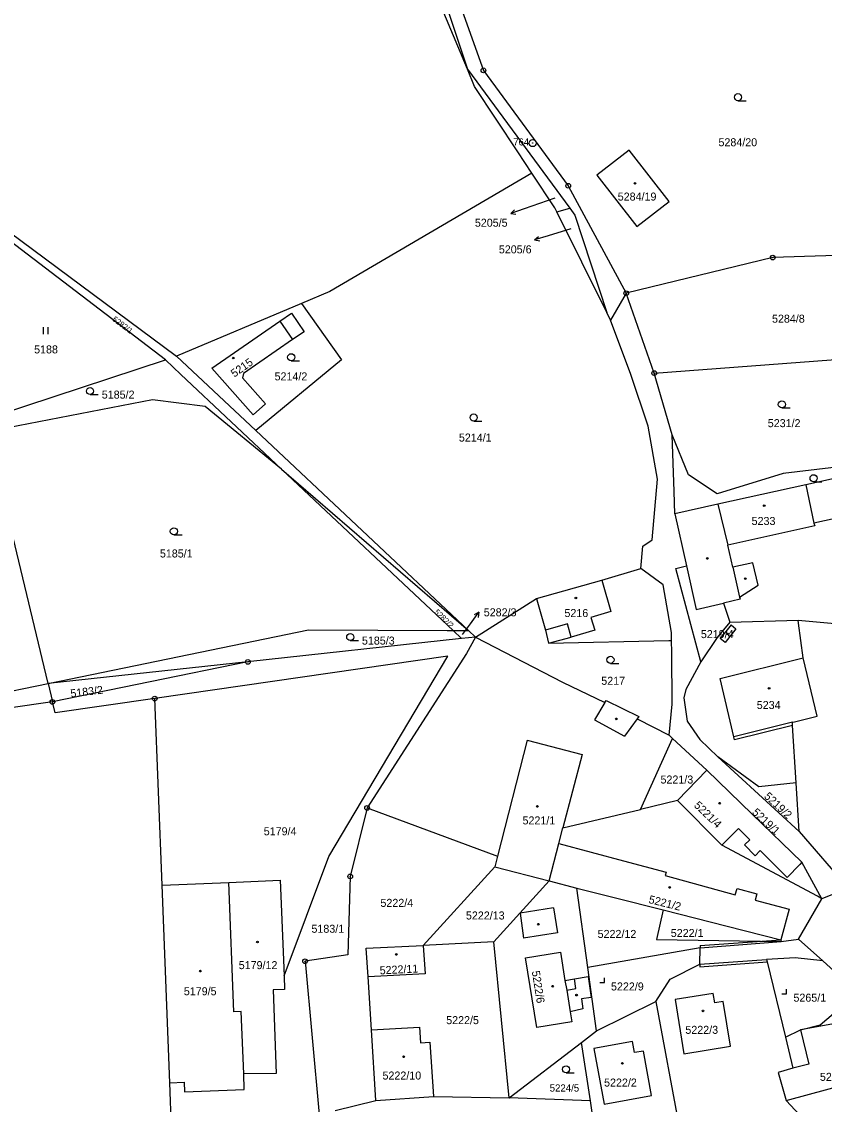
# Model space of a CAD drawing. Extents: x -733394 to -722299, y -1082822 to -1075049.
# Drawn here: x -723861.2 to -723690.8, y -1078868.3 to -1078638.2 of the extents above; entities that cross this region are included whole.
import ezdxf

# ---------------------------------------------------------------- set-up
doc = ezdxf.new("R2010")
doc.units = 0
for name, color, linetype in [('Hranice parcel', 7, 'Continuous'), ('Parcelní čísla', 7, 'Continuous'), ('Pop  PČ popisy', 7, 'Continuous'), ('Vnitřní kresba', 7, 'Continuous'), ('Značky bodu BP', 7, 'Continuous'), ('Značky budov', 7, 'Continuous'), ('Značky kultur', 7, 'Continuous')]:
    doc.layers.add(name, color=color, linetype=linetype)

msp = doc.modelspace()

# ---------------------------------------------------------------- linework, layer by layer
at = {"layer": 'Hranice parcel'}
for p, q in [((-723766.57, -1078648.36), (-723744.83, -1078677.86)), ((-723870.25, -1078678.22), (-723828.33, -1078709.33)), ((-723747.62, -1078678.68), (-723744.83, -1078677.86)), ((-723736.99, -1078700.06), (-723747.62, -1078678.68)), ((-723830.7, -1078710.11), (-723868.49, -1078681.25)), ((-723732.85, -1078695.96), (-723736.21, -1078701.63)), ((-723726.93, -1078712.91), (-723732.85, -1078695.96)), ((-723801.79, -1078698.09), (-723828.33, -1078709.33)), ((-723736.21, -1078701.63), (-723736.99, -1078700.06)), ((-723867.34, -1078722.17), (-723830.7, -1078710.11)), ((-723827.42, -1078713.2), (-723830.7, -1078710.11)), ((-723828.33, -1078709.33), (-723811.54, -1078725.12)), ((-723726.93, -1078712.91), (-723669, -1078708.54)), ((-723806.04, -1078733.35), (-723827.42, -1078713.2)), ((-723723.09, -1078726.05), (-723726.93, -1078712.91)), ((-723855.65, -1078778.9), (-723868.21, -1078726.41)), ((-723811.54, -1078725.12), (-723766.33, -1078767.64)), ((-723806.04, -1078733.35), (-723766.33, -1078767.64)), ((-723769.65, -1078767.64), (-723806.04, -1078733.35)), ((-723722.56, -1078742.79), (-723720.07, -1078753.88)), ((-723764.89, -1078768.99), (-723751.93, -1078760.82)), ((-723710.89, -1078765.84), (-723696.37, -1078765.43)), ((-723769.65, -1078767.64), (-723766.33, -1078767.64)), ((-723767.87, -1078769.32), (-723769.65, -1078767.64)), ((-723766.33, -1078767.64), (-723764.89, -1078768.99)), ((-723767.87, -1078769.32), (-723813.21, -1078774.27)), ((-723764.89, -1078768.99), (-723767.87, -1078769.32)), ((-723813.21, -1078774.27), (-723855.65, -1078778.9)), ((-723813.21, -1078774.27), (-723854.72, -1078782.79)), ((-723855.65, -1078778.9), (-723854.72, -1078782.79)), ((-723831.44, -1078821.69), (-723833, -1078782.07)), ((-723729.81, -1078805.61), (-723723.05, -1078790.52)), ((-723723.05, -1078790.52), (-723723.77, -1078789.83)), ((-723715.75, -1078797.29), (-723723.05, -1078790.52)), ((-723713.42, -1078794.44), (-723696.16, -1078810.33)), ((-723721.98, -1078803.74), (-723715.75, -1078797.29)), ((-723696.16, -1078810.33), (-723696.8, -1078799.96)), ((-723721.98, -1078803.74), (-723729.81, -1078805.61)), ((-723696.16, -1078810.33), (-723685.73, -1078822.38)), ((-723775.98, -1078834.57), (-723760.8, -1078817.79)), ((-723760.8, -1078817.79), (-723749.21, -1078820.83)), ((-723749.21, -1078820.83), (-723760.95, -1078833.78)), ((-723749.21, -1078820.83), (-723743.38, -1078822.34)), ((-723831.44, -1078821.69), (-723817.26, -1078821.13)), ((-723829.79, -1078863.72), (-723831.44, -1078821.69)), ((-723741.05, -1078839.23), (-723743.38, -1078822.34)), ((-723685.73, -1078822.38), (-723691.31, -1078824.6)), ((-723696.29, -1078833.16), (-723691.31, -1078824.6)), ((-723760.95, -1078833.78), (-723775.98, -1078834.57)), ((-723757.74, -1078866.93), (-723760.95, -1078833.78)), ((-723699.97, -1078833.68), (-723696.29, -1078833.16)), ((-723696.29, -1078833.16), (-723691.09, -1078837.8)), ((-723739.2, -1078852.7), (-723741.05, -1078839.23)), ((-723717.21, -1078838.54), (-723703.05, -1078837.51)), ((-723786.99, -1078852.45), (-723787.69, -1078841.17)), ((-723739.2, -1078852.7), (-723726.56, -1078846.46)), ((-723726.56, -1078846.46), (-723715.84, -1078904.35)), ((-723786.06, -1078867.46), (-723786.99, -1078852.45)), ((-723742.35, -1078855.12), (-723739.2, -1078852.7)), ((-723757.74, -1078866.93), (-723742.35, -1078855.12)), ((-723740.47, -1078867.58), (-723742.35, -1078855.12)), ((-723829.32, -1078875.7), (-723829.79, -1078863.72)), ((-723786.06, -1078867.46), (-723773.79, -1078866.62)), ((-723773.79, -1078866.62), (-723757.74, -1078866.93)), ((-723740.47, -1078867.58), (-723757.74, -1078866.93)), ((-723794.68, -1078869.6), (-723786.06, -1078867.46)), ((-723738.53, -1078880.44), (-723740.47, -1078867.58))]:
    msp.add_line(p, q, dxfattribs=at)
for points in [[(-723766.57, -1078648.36), (-723774.59, -1078629.19), (-723779.54, -1078572.69), (-723788, -1078558.04)], [(-723788, -1078558.04), (-723781.4, -1078559.98), (-723776.43, -1078569.59), (-723774.03, -1078589.12), (-723773.1, -1078621.97), (-723770.54, -1078636.42), (-723766.57, -1078648.36)], [(-723768.03, -1078634.92), (-723763.18, -1078648.58), (-723745.19, -1078673.12), (-723732.85, -1078695.96)], [(-723752.93, -1078670.43), (-723755.89, -1078665.93), (-723765.06, -1078651.98), (-723766.57, -1078648.36)], [(-723732.25, -1078665.51), (-723739.08, -1078670.85), (-723730.58, -1078681.73), (-723723.74, -1078676.42), (-723732.25, -1078665.51)], [(-723752.93, -1078670.43), (-723795.78, -1078695.55), (-723801.79, -1078698.09)], [(-723747.62, -1078678.68), (-723748.05, -1078677.82), (-723752.93, -1078670.43)], [(-723744.83, -1078677.86), (-723743.75, -1078679.35), (-723736.99, -1078700.06)], [(-723663.44, -1078687.15), (-723701.76, -1078688.37), (-723732.85, -1078695.96)], [(-723801.79, -1078698.09), (-723793.33, -1078710.11), (-723811.54, -1078725.12)], [(-723803.7, -1078705.79), (-723814.16, -1078713), (-723814.34, -1078713.91), (-723809.46, -1078719.47), (-723812.11, -1078721.8), (-723820.84, -1078711.85), (-723806.44, -1078701.9), (-723803.97, -1078700.2), (-723801.27, -1078704.11), (-723803.7, -1078705.79)], [(-723729.77, -1078754.42), (-723729.34, -1078749.71), (-723727.35, -1078748.32), (-723726.23, -1078735.48), (-723728.22, -1078724.17), (-723731.88, -1078713.18), (-723736.21, -1078701.63)], [(-723806.04, -1078733.35), (-723822.27, -1078720), (-723833.45, -1078718.59), (-723864.15, -1078724.55), (-723867.96, -1078725.2)], [(-723675.12, -1078731.31), (-723699.53, -1078734.28), (-723713.55, -1078738.55), (-723719.63, -1078734.51), (-723723.09, -1078726.05)], [(-723722.56, -1078742.79), (-723722.71, -1078738.08), (-723723.09, -1078726.05)], [(-723674.91, -1078732.28), (-723694.76, -1078736.66), (-723713.4, -1078740.77), (-723722.56, -1078742.79)], [(-723717.02, -1078774.24), (-723722.35, -1078754.44), (-723720.07, -1078753.88)], [(-723720.07, -1078753.88), (-723718, -1078763.12), (-723712.19, -1078761.77), (-723710.89, -1078765.84)], [(-723751.93, -1078760.82), (-723738.05, -1078756.9), (-723729.77, -1078754.42)], [(-723723.23, -1078769.71), (-723723.27, -1078768.03), (-723725.01, -1078757.91), (-723729.77, -1078754.42)], [(-723751.93, -1078760.82), (-723751.7, -1078761.62), (-723750.03, -1078767.57), (-723749.39, -1078770.3), (-723723.83, -1078769.72), (-723723.23, -1078769.71)], [(-723696.8, -1078799.96), (-723697.55, -1078787.81), (-723697.59, -1078787.1), (-723697.1, -1078786.98), (-723692.31, -1078785.81), (-723695.29, -1078773.39), (-723696.29, -1078766.04), (-723696.37, -1078765.43)], [(-723696.37, -1078765.43), (-723687.8, -1078766.22), (-723677.64, -1078769.43), (-723670.21, -1078772.12)], [(-723855.65, -1078778.9), (-723800.36, -1078767.49), (-723770.88, -1078767.64), (-723769.65, -1078767.64)], [(-723710.89, -1078765.84), (-723713.55, -1078769.09), (-723717.02, -1078774.24)], [(-723764.89, -1078768.99), (-723766.78, -1078772.52), (-723787.89, -1078805.31)], [(-723764.89, -1078768.99), (-723746.42, -1078778.56), (-723737.41, -1078782.89), (-723737.16, -1078782.46), (-723730.22, -1078785.87), (-723730.57, -1078786.36), (-723723.77, -1078789.83)], [(-723723.77, -1078789.83), (-723723.13, -1078783.24), (-723723.17, -1078772.29), (-723723.23, -1078769.71)], [(-723805.51, -1078840.99), (-723796.03, -1078815.64), (-723770.74, -1078773.09), (-723833, -1078782.07)], [(-723717.02, -1078774.24), (-723720.23, -1078780.11), (-723720.6, -1078781.94), (-723719.92, -1078786.85), (-723717.26, -1078790.77), (-723713.42, -1078794.44)], [(-724273.32, -1078858.63), (-724269.9, -1078859.07), (-724251.37, -1078864.62), (-724237.67, -1078863.7), (-724223.4, -1078855.52), (-724216.06, -1078848.48), (-724207.42, -1078832.16), (-724195.7, -1078824.05), (-724182.76, -1078820.24), (-724155.42, -1078819.83), (-724135.71, -1078817.77), (-724111.73, -1078812.28), (-724018.85, -1078798.23), (-723999.8, -1078795.33), (-723978.52, -1078793.27), (-723954.55, -1078791.8), (-723927.33, -1078791.59), (-723908.06, -1078789.61), (-723855.65, -1078778.9)], [(-723854.72, -1078782.79), (-723872.95, -1078785.36), (-723907.21, -1078792.58), (-723927.96, -1078794.36)], [(-723833, -1078782.07), (-723854.16, -1078785.12), (-723854.72, -1078782.79)], [(-723696.8, -1078799.96), (-723704.73, -1078800.82), (-723713.42, -1078794.44)], [(-723691.31, -1078824.6), (-723695.59, -1078816.85), (-723706.12, -1078806.63), (-723715.75, -1078797.29)], [(-723691.31, -1078824.6), (-723692.28, -1078824.08), (-723712.56, -1078813.21), (-723721.98, -1078803.74)], [(-723787.89, -1078805.31), (-723791.48, -1078819.87), (-723791.98, -1078836.51), (-723801.07, -1078837.89), (-723798.07, -1078870.47)], [(-723787.89, -1078805.31), (-723760.23, -1078815.59), (-723760.8, -1078817.79)], [(-723749.21, -1078820.83), (-723747.16, -1078812.85), (-723746.3, -1078809.56), (-723729.81, -1078805.61)], [(-723817.26, -1078821.13), (-723806.32, -1078820.64), (-723805.51, -1078840.99)], [(-723814.09, -1078861.83), (-723814.66, -1078848.56), (-723816.16, -1078848.62), (-723817.26, -1078821.13)], [(-723743.38, -1078822.34), (-723735.44, -1078824.32), (-723725.01, -1078826.97)], [(-723725.01, -1078826.97), (-723726.41, -1078833.28), (-723699.97, -1078833.68)], [(-723725.01, -1078826.97), (-723711.42, -1078830.42), (-723700.02, -1078833.31), (-723699.97, -1078833.68)], [(-723787.69, -1078841.17), (-723788.06, -1078835.13), (-723775.98, -1078834.57)], [(-723775.98, -1078834.57), (-723775.57, -1078840.57), (-723787.69, -1078841.17)], [(-723717.21, -1078838.54), (-723717.16, -1078835.07), (-723741.05, -1078839.23)], [(-723726.56, -1078846.46), (-723723.56, -1078841.72), (-723717.21, -1078838.54)], [(-723691.09, -1078837.8), (-723697, -1078837.19), (-723703.05, -1078837.51)], [(-723703.05, -1078837.51), (-723702.93, -1078838), (-723699.05, -1078854.05)], [(-723691.09, -1078837.8), (-723687.16, -1078841.39), (-723684.1, -1078844.96)], [(-723805.51, -1078840.99), (-723805.4, -1078843.87), (-723807.85, -1078843.95), (-723807.19, -1078861.77), (-723814.09, -1078861.83)], [(-723720.6, -1078857.53), (-723710.75, -1078855.93), (-723712.29, -1078846.45), (-723714.07, -1078846.73), (-723714.4, -1078844.71), (-723722.47, -1078846.02), (-723720.6, -1078857.53)], [(-723699.05, -1078854.05), (-723695.84, -1078852.45), (-723691.7, -1078851.4), (-723684.1, -1078844.96)], [(-723786.99, -1078852.45), (-723776.79, -1078851.92), (-723776.56, -1078855.25), (-723774.58, -1078855.11), (-723773.79, -1078866.62)], [(-723731.56, -1078854.95), (-723739.72, -1078856.43), (-723737.58, -1078868.23), (-723727.5, -1078866.4), (-723729.21, -1078856.96), (-723731.13, -1078857.31), (-723731.56, -1078854.95)], [(-723699.05, -1078854.05), (-723697.47, -1078860.58), (-723700.57, -1078861.53), (-723698.9, -1078867.44), (-723682.3, -1078885.38), (-723680.25, -1078887.6)], [(-723829.79, -1078863.72), (-723826.73, -1078863.61), (-723826.66, -1078865.64), (-723813.98, -1078865.15), (-723814.09, -1078861.83)]]:
    msp.add_lwpolyline(points, dxfattribs=at)
at = {"layer": 'Pop  PČ popisy'}
for p, q in [((-723748.05, -1078675.77), (-723754.56, -1078678.01)), ((-723754.56, -1078678.01), (-723757.4, -1078678.99)), ((-723757.4, -1078678.99), (-723756.61, -1078678.19)), ((-723757.4, -1078678.99), (-723756.29, -1078679.13)), ((-723744.6, -1078682.24), (-723749.45, -1078683.75)), ((-723749.45, -1078683.75), (-723752.32, -1078684.63)), ((-723752.32, -1078684.63), (-723751.51, -1078683.86)), ((-723752.32, -1078684.63), (-723751.22, -1078684.81)), ((-723765.9, -1078766.16), (-723764.14, -1078763.73)), ((-723764.14, -1078763.73), (-723765.13, -1078764.25)), ((-723764.14, -1078763.73), (-723764.32, -1078764.84)), ((-723767.6, -1078768.48), (-723765.9, -1078766.16))]:
    msp.add_line(p, q, dxfattribs=at)
at = {"layer": 'Vnitřní kresba'}
for p, q in [((-723806.44, -1078701.9), (-723803.7, -1078705.79)), ((-723694.76, -1078736.66), (-723693, -1078744.79)), ((-723673.16, -1078740.34), (-723693, -1078744.79)), ((-723713.4, -1078740.77), (-723711.26, -1078749.5)), ((-723693, -1078744.79), (-723692.85, -1078745.38)), ((-723692.85, -1078745.38), (-723711.26, -1078749.5)), ((-723710.22, -1078754.14), (-723711.26, -1078749.5)), ((-723705.97, -1078753.23), (-723710.22, -1078754.14)), ((-723710.22, -1078754.14), (-723708.79, -1078760.49)), ((-723704.84, -1078757.96), (-723705.97, -1078753.23)), ((-723738.05, -1078756.9), (-723737.91, -1078757.38)), ((-723737.91, -1078757.38), (-723736.16, -1078763.58)), ((-723708.79, -1078760.49), (-723704.84, -1078757.96)), ((-723708.68, -1078760.98), (-723712.19, -1078761.77)), ((-723708.79, -1078760.49), (-723708.68, -1078760.98)), ((-723736.16, -1078763.58), (-723740.36, -1078764.83)), ((-723740.36, -1078764.83), (-723739.53, -1078767.56)), ((-723745.34, -1078766.21), (-723750.03, -1078767.57)), ((-723744.57, -1078769.03), (-723745.34, -1078766.21)), ((-723739.53, -1078767.56), (-723744.57, -1078769.03)), ((-723710.6, -1078766.43), (-723712.93, -1078769.28)), ((-723709.57, -1078767.27), (-723711.89, -1078770.13)), ((-723710.6, -1078766.43), (-723709.57, -1078767.27)), ((-723749.39, -1078770.3), (-723744.57, -1078769.03)), ((-723711.89, -1078770.13), (-723712.93, -1078769.28)), ((-723712.94, -1078777.83), (-723695.29, -1078773.39)), ((-723710.04, -1078790.17), (-723712.94, -1078777.83)), ((-723737.41, -1078782.89), (-723739.57, -1078786.61)), ((-723730.57, -1078786.36), (-723733.21, -1078790.08)), ((-723739.57, -1078786.61), (-723733.21, -1078790.08)), ((-723697.59, -1078787.1), (-723710.04, -1078790.17)), ((-723697.55, -1078787.81), (-723709.87, -1078790.85)), ((-723753.89, -1078790.9), (-723760.23, -1078815.59)), ((-723753.89, -1078790.9), (-723742.22, -1078793.98)), ((-723709.87, -1078790.85), (-723710.04, -1078790.17)), ((-723742.22, -1078793.98), (-723746.3, -1078809.56)), ((-723712.56, -1078813.21), (-723709.05, -1078809.7)), ((-723709.05, -1078809.7), (-723706.65, -1078812.1)), ((-723747.16, -1078812.85), (-723733.46, -1078816.54)), ((-723706.65, -1078812.1), (-723707.74, -1078813.15)), ((-723705.51, -1078815.48), (-723707.74, -1078813.15)), ((-723704.43, -1078814.37), (-723705.51, -1078815.48)), ((-723698.71, -1078820.07), (-723704.43, -1078814.37)), ((-723733.46, -1078816.54), (-723724.41, -1078818.97)), ((-723696.03, -1078817.3), (-723698.71, -1078820.07)), ((-723695.59, -1078816.85), (-723696.03, -1078817.3)), ((-723724.41, -1078818.97), (-723724.58, -1078819.66)), ((-723724.58, -1078819.66), (-723709.74, -1078823.77)), ((-723709.74, -1078823.77), (-723709.34, -1078822.42)), ((-723709.34, -1078822.42), (-723705.14, -1078823.59)), ((-723705.14, -1078823.59), (-723705.49, -1078824.89)), ((-723705.49, -1078824.89), (-723698.3, -1078826.79)), ((-723748.33, -1078826.54), (-723755.38, -1078827.7)), ((-723755.38, -1078827.7), (-723754.69, -1078832.98)), ((-723748.33, -1078826.54), (-723747.48, -1078831.82)), ((-723698.3, -1078826.79), (-723700.02, -1078833.31)), ((-723747.48, -1078831.82), (-723754.69, -1078832.98)), ((-723717.16, -1078835.07), (-723699.97, -1078833.68)), ((-723717.15, -1078834.57), (-723717.16, -1078835.07)), ((-723717.15, -1078834.57), (-723700.02, -1078833.31)), ((-723754.26, -1078837.15), (-723746.85, -1078835.95)), ((-723746.85, -1078835.95), (-723745.87, -1078841.98)), ((-723751.87, -1078851.95), (-723754.26, -1078837.15)), ((-723717.22, -1078839.04), (-723702.93, -1078838)), ((-723717.21, -1078838.54), (-723717.22, -1078839.04)), ((-723745.87, -1078841.98), (-723743.86, -1078841.65)), ((-723743.86, -1078841.65), (-723740.97, -1078841.16)), ((-723743.54, -1078843.65), (-723743.86, -1078841.65)), ((-723740.97, -1078841.16), (-723740.28, -1078845.61)), ((-723745.87, -1078841.98), (-723745.51, -1078844)), ((-723745.51, -1078844), (-723743.54, -1078843.65)), ((-723745.51, -1078844), (-723744.79, -1078848.61)), ((-723740.28, -1078845.61), (-723742.38, -1078845.9)), ((-723742.38, -1078845.9), (-723742.05, -1078848.03)), ((-723742.05, -1078848.03), (-723744.79, -1078848.61)), ((-723744.45, -1078850.76), (-723751.87, -1078851.95)), ((-723744.79, -1078848.61), (-723744.45, -1078850.76)), ((-723688.4, -1078851.09), (-723695.84, -1078852.45)), ((-723695.84, -1078852.45), (-723694.08, -1078859.78)), ((-723694.08, -1078859.78), (-723697.47, -1078860.58)), ((-723698.9, -1078867.44), (-723674.98, -1078860.94))]:
    msp.add_line(p, q, dxfattribs=at)
at = {"layer": 'Značky bodu BP'}
for centre, radius in [((-723763.18, -1078648.58), 0.5), ((-723763.18, -1078648.58), 0.0303), ((-723752.74, -1078664.04), 0.75), ((-723752.74, -1078664.04), 0.03), ((-723745.19, -1078673.12), 0.5), ((-723745.19, -1078673.12), 0.0303), ((-723701.76, -1078688.37), 0.5), ((-723701.76, -1078688.37), 0.0303), ((-723732.85, -1078695.96), 0.5), ((-723732.85, -1078695.96), 0.0303), ((-723726.93, -1078712.91), 0.5), ((-723726.93, -1078712.91), 0.0303), ((-723813.21, -1078774.27), 0.5), ((-723813.21, -1078774.27), 0.0303), ((-723833, -1078782.07), 0.5), ((-723854.72, -1078782.79), 0.5), ((-723854.72, -1078782.79), 0.0303), ((-723833, -1078782.07), 0.0303), ((-723787.89, -1078805.31), 0.5), ((-723787.89, -1078805.31), 0.0303), ((-723791.48, -1078819.87), 0.5), ((-723791.48, -1078819.87), 0.0303), ((-723801.07, -1078837.89), 0.5), ((-723801.07, -1078837.89), 0.0303)]:
    msp.add_circle(centre, radius, dxfattribs=at)
at = {"layer": 'Značky budov'}
for centre in [(-723730.99, -1078672.6), (-723816.31, -1078709.71), (-723703.56, -1078741.08), (-723715.66, -1078752.3), (-723707.59, -1078756.59), (-723743.56, -1078760.69), (-723711.32, -1078768.33), (-723702.53, -1078779.89), (-723734.97, -1078786.39), (-723751.74, -1078805), (-723713.01, -1078804.31), (-723723.64, -1078822.21), (-723751.54, -1078830.02), (-723811.18, -1078833.8), (-723781.7, -1078836.44), (-723823.3, -1078839.98), (-723748.47, -1078843.19), (-723743.42, -1078845.08), (-723716.55, -1078848.43), (-723780.14, -1078858.19), (-723733.68, -1078859.59)]:
    msp.add_circle(centre, 0.175, dxfattribs=at)
at = {"layer": 'Značky kultur'}
for p, q in [((-723709.14, -1078655.03), (-723707.39, -1078655.03)), ((-723856.64, -1078704.63), (-723856.64, -1078703.13)), ((-723855.64, -1078704.63), (-723855.64, -1078703.13)), ((-723804.01, -1078710.29), (-723802.26, -1078710.29)), ((-723846.72, -1078717.48), (-723844.97, -1078717.48)), ((-723699.82, -1078720.31), (-723698.07, -1078720.31)), ((-723765.26, -1078723.1), (-723763.51, -1078723.1)), ((-723693.09, -1078736), (-723691.34, -1078736)), ((-723828.93, -1078747.28), (-723827.18, -1078747.28)), ((-723791.48, -1078769.75), (-723789.73, -1078769.75)), ((-723736.21, -1078774.59), (-723734.46, -1078774.59)), ((-723737.5, -1078842.4), (-723737.5, -1078841.4)), ((-723738.5, -1078842.4), (-723737.5, -1078842.4)), ((-723698.85, -1078844.84), (-723698.85, -1078843.84)), ((-723699.85, -1078844.84), (-723698.85, -1078844.84)), ((-723745.64, -1078861.6), (-723743.89, -1078861.6))]:
    msp.add_line(p, q, dxfattribs=at)
for centre in [(-723709.14, -1078654.28), (-723804.01, -1078709.54), (-723846.72, -1078716.73), (-723699.82, -1078719.56), (-723765.26, -1078722.35), (-723693.09, -1078735.25), (-723828.93, -1078746.53), (-723791.48, -1078769), (-723736.21, -1078773.84), (-723745.64, -1078860.85)]:
    msp.add_circle(centre, 0.75, dxfattribs=at)

# ---------------------------------------------------------------- texts
at = {"layer": 'Parcelní čísla'}
for s, height, p in [('5284/20', 1.7, (-723713.28, -1078664.71)), ('5284/19', 1.7, (-723734.67, -1078676.25)), ('5205/5', 1.7, (-723765.01, -1078681.81)), ('5205/6', 1.7, (-723759.92, -1078687.47)), ('5284/8', 1.7, (-723701.91, -1078702.2)), ('5188', 1.7, (-723858.6, -1078708.73)), ('5214/2', 1.7, (-723807.54, -1078714.46)), ('5185/2', 1.7, (-723844.23, -1078718.33)), ('5231/2', 1.7, (-723702.81, -1078724.4)), ('5214/1', 1.7, (-723768.4, -1078727.46)), ('5233', 1.7, (-723706.24, -1078745.18)), ('5185/1', 1.7, (-723831.89, -1078752.09)), ('5282/3', 1.7, (-723763.12, -1078764.59)), ('5216', 1.7, (-723745.99, -1078764.75)), ('5219/4', 1.7, (-723717.02, -1078769.22)), ('5185/3', 1.7, (-723788.99, -1078770.6)), ('5217', 1.7, (-723738.17, -1078779.14)), ('5234', 1.7, (-723705.15, -1078784.29)), ('5221/3', 1.7, (-723725.59, -1078800.12)), ('5221/1', 1.7, (-723754.89, -1078808.81)), ('5179/4', 1.7, (-723809.84, -1078811.12)), ('5222/4', 1.7, (-723785.06, -1078826.33)), ('5222/13', 1.7, (-723766.91, -1078829.01)), ('5183/1', 1.7, (-723799.71, -1078831.83)), ('5222/12', 1.7, (-723738.94, -1078832.93)), ('5222/1', 1.7, (-723723.41, -1078832.74)), ('5179/12', 1.7, (-723815.15, -1078839.56)), ('5179/5', 1.7, (-723826.81, -1078845.11)), ('5222/9', 1.7, (-723736.1, -1078844.09)), ('5265/1', 1.7, (-723697.36, -1078846.48)), ('5222/5', 1.7, (-723771.1, -1078851.25)), ('5222/3', 1.7, (-723720.31, -1078853.31)), ('5222/10', 1.7, (-723784.62, -1078863.02)), ('5266', 1.7, (-723691.74, -1078863.3)), ('5224/5', 1.53, (-723749.12, -1078865.58)), ('5222/2', 1.7, (-723737.57, -1078864.51))]:
    msp.add_text(s, height=height, dxfattribs=at).set_placement(p)
for s, height, rotation, p in [('5282/1', 1.19, 323, (-723842.09, -1078701.69)), ('5215', 1.7, 35, (-723816.09, -1078713.89)), ('5282/2', 1.19, 316, (-723773.71, -1078763.82)), ('5183/2', 1.7, 7, (-723850.79, -1078781.85)), ('5219/2', 1.7, 317, (-723703.73, -1078803.02)), ('5221/4', 1.7, 316, (-723718.61, -1078804.92)), ('5219/1', 1.7, 317, (-723706.28, -1078806.43)), ('5221/2', 1.7, 346, (-723728.22, -1078825.48)), ('5222/11', 1.7, 3, (-723785.18, -1078840.69)), ('5222/6', 1.7, 279, (-723752.92, -1078840.04))]:
    msp.add_text(s, height=height, rotation=rotation, dxfattribs=at).set_placement(p)
at = {"layer": 'Značky bodu BP'}
msp.add_text('764', height=1.5, dxfattribs=at).set_placement((-723756.84, -1078664.54))

doc.saveas('drawing.dxf')
